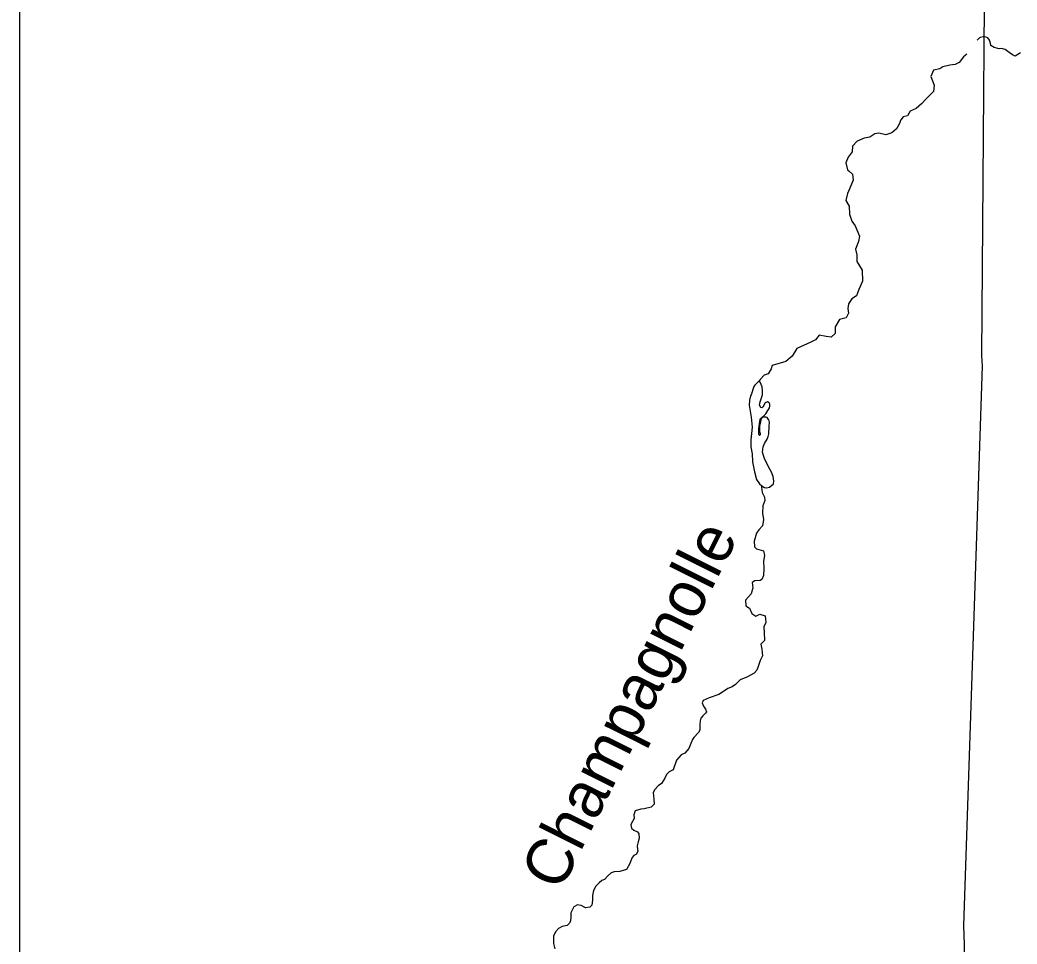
# Model space of a CAD drawing. Extents: x -492261 to -432772, y 1441225 to 1452922.
# Drawn here: x -459957.6 to -459843.6, y 1452091.7 to 1452197.4 of the extents above; entities that cross this region are included whole.
import ezdxf

# ---------------------------------------------------------------- set-up
doc = ezdxf.new("R2010")
doc.units = 0
for name, color, linetype in [('Default', 7, 'Continuous'), ('R_Border', 7, 'Continuous'), ('R_No Plot', 7, 'Continuous')]:
    doc.layers.add(name, color=color, linetype=linetype)

msp = doc.modelspace()

# ---------------------------------------------------------------- linework, layer by layer
at = {"layer": 'Default'}
for points in [[(-459849.71, 1452093.82), (-459847.56, 1452157.8), (-459847.62, 1452159), (-459847.15, 1452224.16), (-459847.21, 1452225.49), (-459847.37, 1452247.01)], [(-459843.21, 1452193.63), (-459843.81, 1452193.25), (-459844.12, 1452193.37), (-459844.52, 1452193.67), (-459844.95, 1452193.98), (-459845.39, 1452194.1), (-459845.67, 1452194.07), (-459846.21, 1452194.23), (-459846.6, 1452194.44), (-459846.66, 1452194.73), (-459846.76, 1452195.07), (-459846.94, 1452195.32), (-459847.15, 1452195.42), (-459847.5, 1452195.45), (-459847.82, 1452195.37), (-459847.92, 1452195.32), (-459848.18, 1452195.06)], [(-459849.36, 1452193.48), (-459849.74, 1452193.14), (-459850.22, 1452192.52), (-459850.7, 1452192.29), (-459851.28, 1452192.19), (-459852.08, 1452192.03), (-459852.45, 1452191.8), (-459853.17, 1452191.64), (-459853.46, 1452190.9), (-459853.28, 1452190.43), (-459853.1, 1452189.9), (-459853.17, 1452189.21), (-459853.4, 1452188.98), (-459854, 1452188.37), (-459854.53, 1452187.78), (-459855.14, 1452187.24), (-459855.83, 1452186.93), (-459856.15, 1452186.4), (-459856.62, 1452186.31), (-459856.91, 1452185.95), (-459857.1, 1452185.44), (-459857.39, 1452184.92), (-459857.92, 1452184.47), (-459858.63, 1452184.24), (-459859.42, 1452184.44), (-459859.89, 1452184.35), (-459860.43, 1452183.97), (-459861.09, 1452183.87), (-459861.88, 1452183.53), (-459862.41, 1452182.94), (-459862.48, 1452182.3), (-459862.93, 1452181.67), (-459863.18, 1452181.04), (-459863, 1452180.22), (-459862.82, 1452180.07), (-459862.44, 1452179.75), (-459862.34, 1452179.04), (-459862.83, 1452177.89), (-459863, 1452177.54), (-459863.17, 1452176.73), (-459862.8, 1452176.1), (-459862.78, 1452175.16), (-459862.52, 1452174.38), (-459862.13, 1452173.83), (-459861.61, 1452172.64), (-459861.74, 1452172.04), (-459862.08, 1452171.16), (-459861.92, 1452170.52), (-459861.92, 1452169.75), (-459861.33, 1452168.78), (-459861.27, 1452167.51), (-459861.72, 1452166.57), (-459861.95, 1452165.83), (-459862.49, 1452165.5), (-459862.89, 1452164.93), (-459862.96, 1452164.37), (-459862.87, 1452163.83), (-459863.16, 1452163.3), (-459863.91, 1452163.13), (-459864.39, 1452162.27), (-459864.41, 1452161.53), (-459864.85, 1452161.09), (-459865.45, 1452161.18), (-459866.24, 1452161.33), (-459866.64, 1452160.8), (-459867.19, 1452160.53), (-459868.78, 1452159.79), (-459869.33, 1452158.94)], [(-459869.33, 1452158.94), (-459870.06, 1452158.33), (-459871.62, 1452157.85), (-459871.73, 1452157.47), (-459872.06, 1452156.92), (-459872.53, 1452156.74), (-459872.98, 1452156.26), (-459873.11, 1452156.1)], [(-459873.11, 1452156.1), (-459873.6, 1452155.61), (-459873.7, 1452155.44), (-459874.03, 1452154.51), (-459874.08, 1452154.38), (-459874.22, 1452153.89), (-459874.23, 1452153.33), (-459874.03, 1452151.94), (-459873.9, 1452150.79), (-459874.06, 1452149.37), (-459874.07, 1452149.19), (-459874.07, 1452148.89), (-459874.04, 1452148.57), (-459873.91, 1452147.76), (-459873.88, 1452146.84), (-459873.62, 1452145.71), (-459873.42, 1452144.83), (-459873.07, 1452144.33), (-459872.79, 1452144.09), (-459872.5, 1452143.91), (-459872.28, 1452143.86), (-459871.9, 1452143.94), (-459871.46, 1452144.31), (-459871.41, 1452144.62), (-459871.49, 1452145.16), (-459871.7, 1452145.67), (-459872.06, 1452146.35), (-459872.48, 1452147.21), (-459872.62, 1452147.58), (-459872.71, 1452147.94), (-459872.7, 1452148.24), (-459872.64, 1452148.55), (-459872.5, 1452148.94), (-459872.2, 1452149.44), (-459872.08, 1452149.74), (-459871.99, 1452150.05), (-459871.94, 1452150.92), (-459871.92, 1452151.39), (-459871.95, 1452151.54), (-459872.02, 1452151.7), (-459872.19, 1452151.91), (-459872.33, 1452151.96), (-459872.67, 1452151.95), (-459872.83, 1452151.81), (-459872.92, 1452151.64), (-459873, 1452151.22), (-459873.05, 1452150.95), (-459873.07, 1452150.58), (-459873.06, 1452150.34), (-459873.03, 1452150.2), (-459872.99, 1452150.01), (-459872.99, 1452149.94), (-459873.04, 1452149.89), (-459873.07, 1452149.84), (-459873.11, 1452149.88), (-459873.15, 1452150), (-459873.15, 1452150.24), (-459873.15, 1452150.39), (-459873.13, 1452150.62), (-459873.11, 1452150.93), (-459873.04, 1452151.45), (-459873, 1452151.7), (-459872.95, 1452151.8), (-459872.58, 1452152.09), (-459872.34, 1452152.34), (-459872.22, 1452152.51), (-459871.91, 1452153.01), (-459871.89, 1452153.2), (-459871.88, 1452153.42), (-459871.95, 1452153.58), (-459872.14, 1452153.69), (-459872.41, 1452153.59), (-459872.69, 1452153.08), (-459872.79, 1452153), (-459872.9, 1452153.04), (-459873.05, 1452153.34), (-459873, 1452153.69), (-459872.73, 1452154.5), (-459872.72, 1452154.99), (-459872.76, 1452155.42), (-459872.88, 1452155.68), (-459873, 1452155.96), (-459873, 1452155.97), (-459873.11, 1452156.1)], [(-459872.84, 1452144.14), (-459872.84, 1452143.94), (-459872.76, 1452143.32), (-459872.49, 1452142.82), (-459872.44, 1452142.43), (-459872.68, 1452141.8), (-459872.71, 1452140.99), (-459872.6, 1452140.24), (-459872.73, 1452139.53), (-459873.13, 1452139.07), (-459873.39, 1452138.69), (-459873.69, 1452137.77), (-459873.62, 1452137.13), (-459873.4, 1452136.89), (-459872.61, 1452136.66), (-459872.48, 1452136.15), (-459872.61, 1452135.5), (-459872.57, 1452134.65), (-459872.59, 1452133.86), (-459872.8, 1452133.39), (-459872.97, 1452133.27), (-459873.59, 1452133.24), (-459873.91, 1452133.03), (-459873.82, 1452132.44), (-459874.02, 1452131.75), (-459874.68, 1452131.01), (-459874.62, 1452130.37), (-459874.21, 1452130.1), (-459873.94, 1452129.48), (-459873.48, 1452129.2), (-459873.04, 1452129.41), (-459872.43, 1452129.24), (-459872.34, 1452128.45), (-459872.55, 1452127.97), (-459872.52, 1452127.33), (-459872.48, 1452126.4), (-459872.91, 1452126.01), (-459872.78, 1452125.43), (-459872.72, 1452124.67), (-459872.97, 1452124.11), (-459873.21, 1452123.45), (-459873.37, 1452123), (-459873.66, 1452122.66), (-459874.44, 1452122.26), (-459875.28, 1452121.91), (-459875.79, 1452121.37), (-459876.18, 1452121.13), (-459876.7, 1452120.93), (-459877.28, 1452120.5), (-459877.73, 1452120.22), (-459878.81, 1452119.87), (-459879.49, 1452119.55), (-459879.6, 1452119.3)], [(-459879.6, 1452119.3), (-459879.56, 1452119.09), (-459879.47, 1452118.89), (-459879.23, 1452118.55), (-459879.14, 1452118.24), (-459879.25, 1452118.11), (-459879.56, 1452117.78), (-459879.79, 1452117.52), (-459879.83, 1452117.23), (-459879.88, 1452116.84), (-459879.88, 1452116.45), (-459879.9, 1452116.15), (-459880.03, 1452115.88), (-459880.58, 1452115.33), (-459880.74, 1452115.09), (-459880.93, 1452114.63), (-459881.16, 1452114.06), (-459881.6, 1452113.53), (-459882.02, 1452113.32), (-459882.55, 1452112.71), (-459882.94, 1452111.62), (-459883.41, 1452111.39), (-459883.71, 1452111.1), (-459883.89, 1452110.68), (-459884.28, 1452110.07), (-459884.66, 1452109.8), (-459885.02, 1452109.38), (-459885.21, 1452109.03), (-459885.13, 1452108.25), (-459885.12, 1452107.68), (-459885.45, 1452107.35), (-459886.24, 1452107.17), (-459886.62, 1452107.12), (-459887.3, 1452106.93), (-459887.44, 1452106.48), (-459887.4, 1452106.06), (-459887.58, 1452105.73), (-459887.74, 1452105.43), (-459887.76, 1452105.33), (-459887.71, 1452104.96), (-459887.44, 1452104.71), (-459887.03, 1452104.54), (-459886.87, 1452104.3), (-459886.84, 1452103.79), (-459886.95, 1452103.4), (-459887.05, 1452102.94), (-459887, 1452102.5), (-459886.99, 1452102.3), (-459887.11, 1452101.99), (-459887.43, 1452101.81), (-459887.61, 1452101.58), (-459887.93, 1452100.82), (-459888.27, 1452100.23), (-459889.04, 1452099.99), (-459889.69, 1452099.97), (-459890.02, 1452099.85), (-459890.41, 1452099.48), (-459890.78, 1452099.07), (-459891.1, 1452098.97), (-459891.41, 1452098.7), (-459891.78, 1452098.31), (-459892.03, 1452097.81), (-459892.16, 1452097.26), (-459892.15, 1452096.98), (-459892.16, 1452096.71), (-459892.25, 1452096.15), (-459892.45, 1452095.9), (-459892.97, 1452095.83), (-459893.47, 1452096.1), (-459893.87, 1452096.17), (-459894.3, 1452095.94), (-459894.62, 1452095.26), (-459894.65, 1452094.82), (-459894.69, 1452094.33), (-459894.83, 1452094.05), (-459895.06, 1452093.83), (-459895.63, 1452093.7), (-459896.05, 1452093.48), (-459896.41, 1452093.09), (-459896.63, 1452092.6), (-459896.63, 1452091.75), (-459896.48, 1452091.15)], [(-459851.19, 1451894.14), (-459850.97, 1451960.14), (-459851, 1451960.79), (-459850.44, 1452026.14), (-459850.39, 1452027.61), (-459849.63, 1452091.64), (-459849.71, 1452093.82)]]:
    msp.add_lwpolyline(points, dxfattribs=at)
at = {"layer": 'R_Border'}
msp.add_line((-459957.64, 1450553.05), (-459957.64, 1452607.65), dxfattribs=at)
at = {"layer": 'R_No Plot'}
msp.add_lwpolyline([(-457618.44, 1452607.65), (-457618.44, 1452508.85), (-457261.12, 1452508.85), (-457261.12, 1452479.65), (-457029.12, 1452479.65), (-457029.12, 1452236.32), (-456795.84, 1452236.32), (-456795.84, 1450553.05), (-459957.64, 1450553.05), (-459957.64, 1452607.65)], close=True, dxfattribs=at)

# ---------------------------------------------------------------- texts
at = {"layer": 'Default'}
msp.add_text('Champagnolle', height=5.28, rotation=63.3997, dxfattribs=at).set_placement((-459895.84, 1452097.57))

doc.saveas('drawing.dxf')
